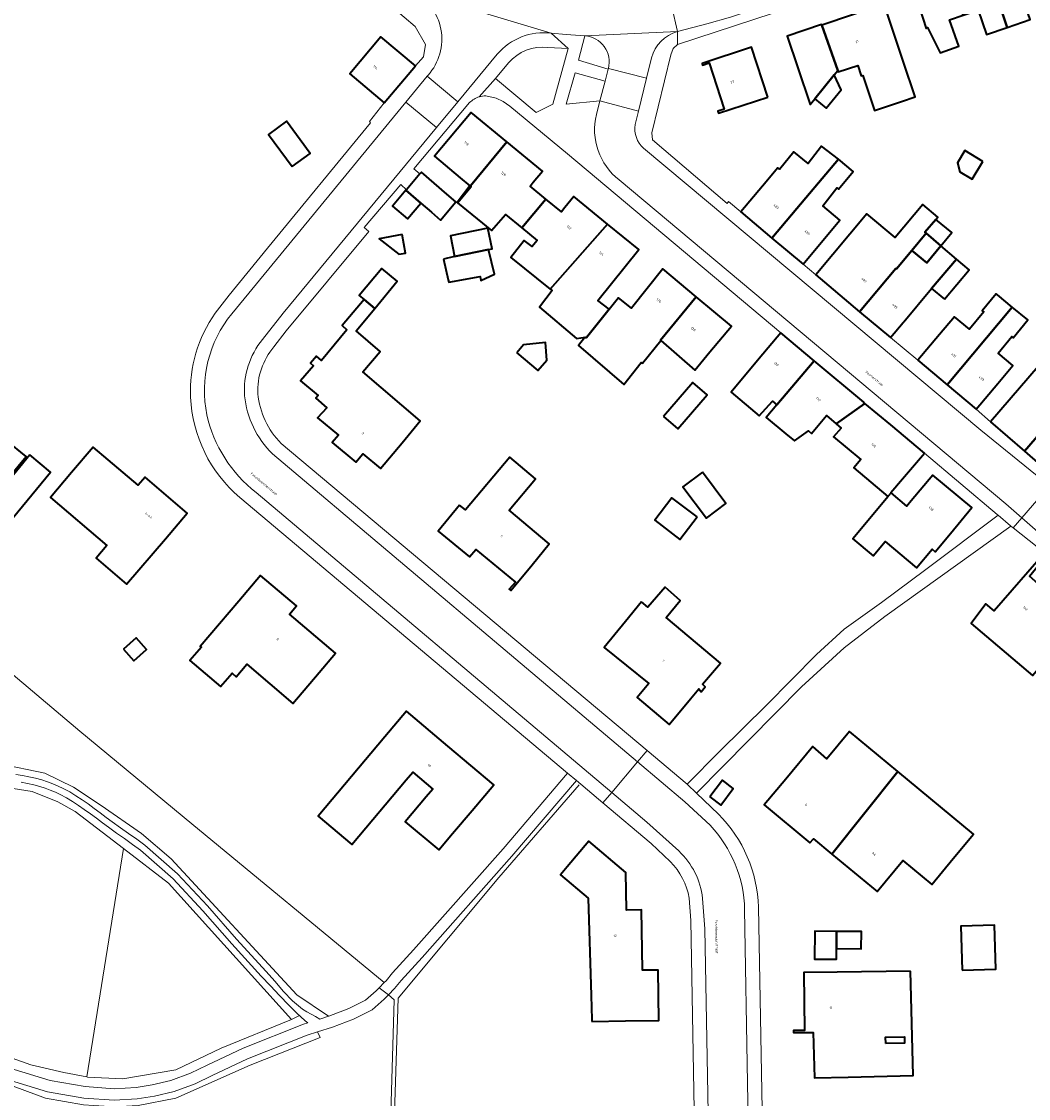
# Model space of a CAD drawing. Header units: metres. Extents: x 197700 to 204338, y 317132 to 325229.
# Tile 572 of 656: x 202624 to 202774, y 318045 to 318205. Entities that reach past the tile are written whole.
import ezdxf
from ezdxf.enums import TextEntityAlignment as Align

# ---------------------------------------------------------------- set-up
doc = ezdxf.new("R2010")
doc.units = ezdxf.units.M
for name, color, linetype, lineweight in [('B-WE-GR-BEPLANTING_CULTUUR_BODEMBEDEKKER-GV', 90, 'Continuous', 18), ('B-WE-GR-BOS_LOOF-GV', 40, 'Continuous', 13), ('B-WE-IE-TERREINAFSCHEIDING_KUNSTMATIG_HEKWERK-G', 20, 'IE-TERREINAFSCHEIDING-KUNSTMATIG', 18), ('B-WE-OG-BEBOUWING-GV', 7, 'Continuous', 35), ('B-WE-OG-BEBOUWING-T18', 10, 'Continuous', 18), ('B-WE-OG-TERREIN_CULTUURSCHEIDING-GV', 7, 'Continuous', 18), ('B-WE-OG-TERREIN_ERF-GV', 7, 'Continuous', 18), ('B-WE-OG-TOPOGRAFIE-T18', 10, 'Continuous', 18), ('B-WE-VH-ONVERHARD-GV', 252, 'Continuous', 18), ('B-WE-VH-VERHARDING_ASFALT-GV', 252, 'Continuous', 18), ('B-WE-VH-VERHARDING_BETONSTRAATSTEEN-GV', 252, 'Continuous', 18), ('B-WE-VH-VERHARDING_GESLOTEN-GV', 252, 'Continuous', 18), ('B-WE-VH-VERHARDING_OPEN-GV', 252, 'Continuous', 18), ('B-WE-VH-VERHARDING_TEGEL-GV', 252, 'Continuous', 18)]:
    doc.layers.add(name, color=color, linetype=linetype, lineweight=lineweight)
doc.styles.add('NLCS-ISO-M200-T18', font='NLCS-ISO.ttf', dxfattribs={"height": 0.36})
doc.linetypes.add('IE-TERREINAFSCHEIDING-KUNSTMATIG', pattern='A,4,[82,NLCS.SHX,S=0.75,R=90,X=0,Y=0],4,-2', length=10)

msp = doc.modelspace()

# ---------------------------------------------------------------- linework, layer by layer
at = {"layer": 'B-WE-GR-BEPLANTING_CULTUUR_BODEMBEDEKKER-GV'}
for points in [[(202708.4, 318203.132), (202707.438, 318199.482), (202711.87, 318198.17), (202711.899, 318198.282)], [(202697.014, 318199.101), (202695.061, 318196.757), (202701.129, 318191.685), (202703.606, 318192.938), (202705.916, 318201.227)], [(202705.916, 318201.227), (202702.857, 318201.412)]]:
    msp.add_lwpolyline(points, dxfattribs=at)
for points in [[(202711.899, 318198.282, 0.462335), (202708.4, 318203.132)], [(202702.857, 318201.412, 0.246978), (202697.014, 318199.101)]]:
    msp.add_lwpolyline(points, format="xyb", dxfattribs=at)
msp.add_lwpolyline([(202711.398, 318196.36), (202706.927, 318197.605), (202705.622, 318192.921), (202710.64, 318193.455)], close=True, dxfattribs=at)
at = {"layer": 'B-WE-GR-BOS_LOOF-GV'}
for points in [[(202677.757, 318061.219), (202678.492, 318061.99), (202649.802, 318085.668), (202633.108, 318099.459), (202609.676, 318119.232)], [(202621.136, 318094.607), (202627.919, 318093.202), (202632.17, 318091.139), (202636.304, 318088.369), (202642.311, 318084.194), (202646.748, 318080.42), (202665.463, 318060.188), (202670.198, 318056.967), (202670.229, 318056.977), (202673.201, 318058.127), (202675.722, 318059.359), (202677.305, 318060.745), (202677.757, 318061.219)], [(202678.722, 318017.146), (202679.979, 318059.415), (202679.109, 318060.145), (202678.496, 318059.502), (202676.683, 318057.914), (202673.89, 318056.55), (202670.796, 318055.352), (202668.563, 318054.657), (202668.942, 318053.801), (202658.501, 318049.692), (202647.417, 318044.759), (202641.809, 318043.688)], [(202633.663, 318043.791), (202628.012, 318044.762), (202600.633, 318054.925)]]:
    msp.add_lwpolyline(points, dxfattribs=at)
at = {"layer": 'B-WE-IE-TERREINAFSCHEIDING_KUNSTMATIG_HEKWERK-G'}
for points in [[(202549.734, 318153.924), (202578.426, 318145.745), (202590.02, 318136.451), (202609.676, 318119.232), (202633.108, 318099.459), (202649.802, 318085.668), (202678.492, 318061.99)], [(202679.257, 318017.067), (202679.724, 318033.171), (202680.553, 318059.653), (202695.59, 318077.683), (202707.516, 318091.474)], [(202639.628, 318081.982), (202634.175, 318047.934)]]:
    msp.add_lwpolyline(points, dxfattribs=at)
at = {"layer": 'B-WE-OG-BEBOUWING-GV'}
for points in [[(202771.303, 318204.372), (202774.725, 318205.549), (202773.486, 318209.153), (202775.482, 318209.839), (202774.172, 318213.773), (202772.592, 318218.517), (202767.187, 318216.716)], [(202771.303, 318204.372), (202767.187, 318216.716), (202761.887, 318214.95), (202764.695, 318206.342), (202764.76, 318206.206), (202766.999, 318206.976), (202768.255, 318203.324)], [(202756.3, 318213.089), (202757.881, 318208.345), (202758.184, 318207.436), (202759.248, 318204.244), (202759.466, 318204.377), (202761.092, 318201.104), (202761.336, 318200.613), (202764.103, 318201.565), (202762.745, 318205.513), (202764.76, 318206.206), (202764.695, 318206.342), (202761.887, 318214.95)], [(202743.698, 318204.704), (202746.085, 318197.945), (202746.157, 318197.742), (202749.046, 318198.705), (202749.567, 318197.142), (202749.79, 318197.216), (202751.525, 318192.012), (202755.577, 318193.363), (202757.631, 318194.048), (202755.894, 318199.186), (202755.845, 318199.331), (202754.571, 318203.1), (202753.62, 318205.914), (202752.97, 318207.837)], [(202740.13, 318198.353), (202741.949, 318192.888), (202742.642, 318193.735), (202745.561, 318197.305), (202746.085, 318197.945), (202743.698, 318204.704), (202743.651, 318204.795), (202738.551, 318203.097)], [(202683.134, 318198.657), (202677.993, 318202.972), (202673.368, 318197.48), (202678.493, 318193.164)], [(202735.64, 318193.994), (202733.216, 318201.415), (202725.85, 318199.019), (202725.917, 318198.763), (202726.906, 318199.086), (202729.162, 318192.176), (202728.202, 318191.878), (202728.298, 318191.618)], [(202742.642, 318193.735), (202744.344, 318192.343), (202746.573, 318195.069), (202745.561, 318197.305)], [(202664.782, 318183.628), (202667.476, 318185.61), (202663.947, 318190.408), (202661.253, 318188.426)], [(202689.811, 318181.972), (202691.257, 318180.757), (202689.371, 318178.277), (202689.419, 318178.238), (202691.433, 318180.69), (202691.356, 318180.754), (202696.774, 318187.317), (202691.456, 318191.7), (202685.983, 318185.189)], [(202698.979, 318174.527), (202702.572, 318178.804), (202700.215, 318180.722), (202700.697, 318181.307), (202702.06, 318182.961), (202696.774, 318187.317), (202691.356, 318180.754), (202691.433, 318180.69), (202689.419, 318178.238), (202694.464, 318174.127), (202696.56, 318176.517)], [(202737.409, 318183.226), (202737.159, 318183.438), (202734.863, 318180.709), (202731.64, 318176.879), (202736.267, 318172.986), (202741.312, 318178.983), (202746.161, 318184.745), (202743.663, 318186.678), (202741.67, 318184.103), (202739.508, 318185.84)], [(202767.69, 318184.403), (202765.006, 318186.026), (202763.913, 318184.217), (202764.251, 318182.844), (202766.08, 318181.739)], [(202736.267, 318172.986), (202740.894, 318169.093), (202744.113, 318172.919), (202746.392, 318175.628), (202743.838, 318177.793), (202745.93, 318180.476), (202746.164, 318180.294), (202748.363, 318182.888), (202746.165, 318184.75), (202746.161, 318184.745), (202741.312, 318178.983)], [(202685.517, 318176.85), (202686.894, 318175.667), (202689.157, 318178.386), (202687.827, 318179.539), (202684.034, 318182.797), (202683.819, 318182.546), (202681.787, 318180.181), (202681.724, 318180.107), (202683.944, 318178.201)], [(202683.944, 318178.201), (202681.724, 318180.107), (202679.726, 318177.76), (202681.953, 318175.863)], [(202702.572, 318178.804), (202698.979, 318174.527), (202701.27, 318172.642), (202700.535, 318171.712), (202699.346, 318172.638), (202697.346, 318170.093), (202703.204, 318165.387), (202711.781, 318175.049), (202706.732, 318179.158), (202705.402, 318177.523), (202704.901, 318176.908)], [(202744.726, 318165.861), (202749.338, 318162), (202754.752, 318168.466), (202754.812, 318168.416), (202757.097, 318171.144), (202759.235, 318173.698), (202759.067, 318173.841), (202760.7, 318175.763), (202761, 318176.116), (202758.735, 318177.997), (202754.65, 318173.077), (202750.391, 318176.606), (202742.81, 318167.477)], [(202694.03, 318171.275), (202694.58, 318171.371), (202693.947, 318174.443), (202688.368, 318173.32), (202688.959, 318170.243)], [(202711.993, 318162.358), (202710.342, 318163.676), (202716.409, 318171.282), (202711.781, 318175.049), (202703.204, 318165.387), (202703.504, 318165.146), (202701.621, 318162.699), (202707.13, 318158.008), (202708.413, 318158.214), (202708.344, 318158.128), (202708.653, 318158.171)], [(202761.442, 318171.823), (202763.075, 318173.791), (202760.7, 318175.763), (202759.067, 318173.841), (202759.235, 318173.698)], [(202681.18, 318173.5), (202677.729, 318172.891), (202680.642, 318170.559), (202681.667, 318170.74)], [(202761.442, 318171.823), (202759.235, 318173.698), (202757.097, 318171.144), (202759.336, 318169.286)], [(202687.302, 318169.836), (202688.039, 318166.772), (202688.125, 318166.412), (202692.77, 318167.273), (202692.904, 318166.669), (202694.936, 318167.598), (202694.03, 318171.275), (202688.959, 318170.243)], [(202763.752, 318169.86), (202761.442, 318171.823), (202759.336, 318169.286), (202757.097, 318171.144), (202754.812, 318168.416), (202754.752, 318168.466), (202749.338, 318162), (202753.947, 318158.142), (202755.843, 318160.408), (202755.905, 318160.482), (202760.065, 318165.453)], [(202761.964, 318163.861), (202765.674, 318168.226), (202763.752, 318169.86), (202760.065, 318165.453)], [(202677.074, 318162.5), (202680.434, 318166.548), (202678.138, 318168.463), (202674.767, 318164.422), (202675.474, 318163.833)], [(202719.708, 318157.723), (202719.668, 318157.758), (202724.998, 318164.229), (202720.003, 318168.39), (202715.34, 318162.545), (202713.402, 318164.091), (202712.01, 318162.345), (202711.993, 318162.358), (202708.653, 318158.171), (202708.344, 318158.128), (202707.423, 318156.979), (202714.211, 318151.159), (202716.792, 318154.455), (202716.971, 318154.339)], [(202758.019, 318154.763), (202762.365, 318151.115), (202772.074, 318162.68), (202769.891, 318164.501), (202769.682, 318164.673), (202767.608, 318162.155), (202767.822, 318161.979), (202765.687, 318159.387), (202763.449, 318161.23), (202761.234, 318158.592)], [(202681.138, 318142.469), (202683.857, 318145.738), (202675.306, 318153.062), (202677.879, 318156.089), (202674.295, 318159.151), (202677.074, 318162.5), (202675.474, 318163.833), (202672.204, 318159.928), (202672.94, 318159.304), (202669.133, 318154.749), (202668.386, 318155.385), (202667.488, 318154.329), (202667.938, 318153.958), (202666.016, 318151.705), (202668.632, 318149.524), (202668.287, 318149.09), (202669.914, 318147.657), (202668.566, 318146.165), (202671.66, 318143.577), (202670.724, 318142.509), (202674.237, 318139.586), (202675.28, 318140.838), (202677.94, 318138.625)], [(202727.03, 318156.014), (202730.238, 318159.864), (202724.998, 318164.229), (202719.668, 318157.758), (202719.708, 318157.723), (202724.77, 318153.301)], [(202762.365, 318151.115), (202766.712, 318147.466), (202769.926, 318151.296), (202772.186, 318153.989), (202769.963, 318155.82), (202772.003, 318158.296), (202772.21, 318158.126), (202774.39, 318160.772), (202772.074, 318162.68)], [(202768.848, 318145.59), (202773.894, 318141.205), (202779.295, 318147.494), (202781.377, 318150.059), (202780.696, 318150.722), (202788.501, 318154.414), (202783.351, 318162.439)], [(202737.582, 318158.855), (202734.375, 318155.019), (202730.192, 318150.016), (202734.386, 318146.505), (202736.346, 318148.68), (202737.017, 318148.121), (202742.58, 318154.677)], [(202698.239, 318155.859), (202701.396, 318153.219), (202702.721, 318154.803), (202702.523, 318157.404), (202699.24, 318157.056)], [(202745.843, 318145.296), (202750.123, 318148.307), (202749.915, 318148.476), (202749.94, 318148.524), (202742.58, 318154.677), (202737.017, 318148.121), (202735.404, 318146.22), (202738.34, 318143.791), (202739.61, 318142.74), (202741.691, 318144.231), (202742.141, 318143.856), (202744.375, 318146.525)], [(202720.097, 318146.383), (202722.247, 318144.536), (202726.607, 318149.607), (202724.457, 318151.455)], [(202778.582, 318137.13), (202784.812, 318142.79), (202783.841, 318143.612), (202785.749, 318145.805), (202781.377, 318150.059), (202779.295, 318147.494), (202773.894, 318141.205)], [(202750.123, 318148.307), (202745.843, 318145.296), (202746.599, 318144.663), (202745.434, 318143.37), (202749.491, 318139.974), (202748.46, 318138.742), (202753.559, 318134.474), (202754.022, 318135.024), (202753.987, 318135.054), (202755.737, 318137.11), (202758.979, 318140.917), (202754, 318145.156)], [(202622.511, 318137.248), (202625.12, 318140.42), (202622.204, 318142.819), (202619.596, 318139.647)], [(202625.691, 318140.655), (202620.137, 318133.903), (202623.197, 318131.33), (202628.752, 318138.082)], [(202645.89, 318128.168), (202649.141, 318131.967), (202642.843, 318137.356), (202641.832, 318136.136), (202635.132, 318141.832), (202631.893, 318138.022), (202628.75, 318134.325), (202637.16, 318127.175), (202635.543, 318125.282), (202640.093, 318121.394)], [(202689.703, 318133.171), (202686.524, 318129.311), (202691.173, 318125.482), (202692.122, 318126.564), (202698.055, 318121.703), (202697.105, 318120.623), (202697.36, 318120.421), (202700.531, 318124.287), (202703.064, 318127.375), (202697.098, 318132.428), (202701.039, 318137.082), (202697.225, 318140.312), (202690.581, 318132.482)], [(202725.899, 318138.071), (202723.008, 318135.894), (202726.524, 318131.225), (202729.415, 318133.401)], [(202757.031, 318133.797), (202756.382, 318133.015), (202754.022, 318135.024), (202753.559, 318134.474), (202753.597, 318134.442), (202748.329, 318128.148), (202751.354, 318125.616), (202753.139, 318127.749), (202757.803, 318123.845), (202760.125, 318126.619), (202760.595, 318126.196), (202762.875, 318128.945), (202766.068, 318132.794), (202760.223, 318137.644)], [(202725.112, 318131.411), (202721.354, 318134.272), (202718.801, 318130.918), (202722.559, 318128.057)], [(202772.046, 318120.474), (202769.386, 318117.425), (202768.131, 318118.479), (202765.938, 318115.504), (202775.109, 318107.792), (202779.943, 318113.475), (202783.182, 318117.283), (202779.964, 318120.019), (202777.75, 318119.861), (202774.638, 318122.573), (202777.073, 318125.542), (202776.729, 318125.842)], [(202656.828, 318118.877), (202651.083, 318112.117), (202651.238, 318111.984), (202649.542, 318109.998), (202654.091, 318106.113), (202655.804, 318108.118), (202656.42, 318107.592), (202658.025, 318109.471), (202664.876, 318103.619), (202668.79, 318108.236), (202671.228, 318111.112), (202664.366, 318116.926), (202665.395, 318118.16), (202660.066, 318122.687)], [(202716.816, 318118.751), (202714.437, 318115.833), (202711.277, 318111.958), (202717.902, 318106.557), (202716.157, 318104.468), (202720.931, 318100.478), (202724.138, 318104.314), (202725.347, 318105.76), (202725.728, 318105.36), (202726.296, 318106.092), (202725.904, 318106.484), (202728.604, 318109.596), (202720.511, 318116.429), (202722.587, 318118.949), (202720.362, 318120.933), (202717.766, 318117.944)], [(202639.643, 318111.694), (202641.171, 318109.967), (202643.064, 318111.641), (202641.536, 318113.368)], [(202678.6, 318098.618), (202668.621, 318086.805), (202673.654, 318082.566), (202681.765, 318092.197), (202682.732, 318093.344), (202685.712, 318090.833), (202684.746, 318089.686), (202681.613, 318085.966), (202686.606, 318081.761), (202688.663, 318084.196), (202691.593, 318087.665), (202694.808, 318091.471), (202687.989, 318097.232), (202681.827, 318102.438)], [(202738.322, 318092.32), (202735.124, 318088.476), (202741.927, 318082.816), (202742.443, 318083.433), (202745.213, 318081.141), (202755.011, 318093.456), (202747.817, 318099.427), (202744.45, 318095.37), (202742.359, 318097.173)], [(202763.294, 318080.483), (202766.286, 318084.098), (202755.011, 318093.456), (202745.213, 318081.141), (202751.954, 318075.563), (202755.792, 318080.201), (202760.106, 318076.631)], [(202727.013, 318089.698), (202728.644, 318088.456), (202730.508, 318090.906), (202728.878, 318092.147)], [(202709.43, 318056.199), (202714.426, 318056.278), (202719.421, 318056.357), (202719.303, 318063.849), (202716.964, 318063.837), (202716.824, 318072.822), (202714.616, 318072.779), (202714.489, 318078.408), (202708.99, 318083.054), (202705.763, 318079.234), (202704.749, 318078.034), (202708.903, 318074.586), (202709.319, 318060.068), (202709.422, 318056.496)], [(202764.589, 318063.84), (202769.628, 318063.985), (202769.438, 318070.571), (202764.399, 318070.426)], [(202745.896, 318069.623), (202742.653, 318069.644), (202742.626, 318065.503), (202745.869, 318065.481), (202745.879, 318067.052)], [(202745.879, 318067.052), (202749.58, 318067.028), (202749.598, 318069.598), (202745.896, 318069.623)], [(202756.923, 318063.706), (202745.997, 318063.562), (202741.006, 318063.496), (202741.121, 318054.857), (202739.481, 318054.835), (202739.496, 318054.537), (202742.424, 318054.571), (202742.606, 318047.776), (202747.604, 318047.909), (202757.309, 318048.167)], [(202753.233, 318052.911), (202753.211, 318053.854), (202756.002, 318053.918), (202756.024, 318052.974)]]:
    msp.add_lwpolyline(points, close=True, dxfattribs=at)
at = {"layer": 'B-WE-OG-TERREIN_CULTUURSCHEIDING-GV'}
for points in [[(202623.586, 318093.025), (202624.568, 318092.85), (202625.549, 318092.669), (202626.523, 318092.459), (202627.482, 318092.198), (202628.295, 318091.93), (202629.099, 318091.629), (202629.891, 318091.297), (202630.666, 318090.934), (202631.621, 318090.417), (202632.548, 318089.842), (202633.456, 318089.233), (202634.356, 318088.616), (202635.27, 318087.969), (202636.169, 318087.298), (202637.063, 318086.62), (202637.963, 318085.951), (202639.177, 318085.086), (202640.401, 318084.234), (202641.618, 318083.374), (202642.813, 318082.489), (202647.694, 318078.195), (202652.168, 318073.431), (202656.485, 318068.485), (202660.892, 318063.641), (202662.201, 318062.183), (202663.481, 318060.688), (202664.821, 318059.27), (202666.311, 318058.044), (202666.934, 318057.647), (202667.579, 318057.278), (202668.232, 318056.921), (202668.881, 318056.558), (202670.198, 318056.967), (202665.463, 318060.188), (202646.748, 318080.42), (202642.311, 318084.194), (202636.304, 318088.369), (202632.17, 318091.139), (202627.919, 318093.202), (202621.136, 318094.607)], [(202610.25, 318055.285), (202625.801, 318049.755), (202630.757, 318048.6), (202634.175, 318047.934), (202634.28, 318047.914), (202639.518, 318047.643), (202647.414, 318048.975), (202654.19, 318052.213), (202664.663, 318056.497), (202646.35, 318076.809), (202639.628, 318081.982), (202632.443, 318087.51), (202629.83, 318088.954), (202626.007, 318090.476), (202615.905, 318092.075)], [(202615.905, 318092.075), (202626.007, 318090.476), (202629.83, 318088.954), (202632.443, 318087.51), (202639.628, 318081.982), (202646.35, 318076.809), (202664.663, 318056.497), (202665.858, 318057.094), (202665.685, 318057.252), (202664.263, 318058.631), (202662.889, 318060.059), (202661.535, 318061.508), (202660.172, 318062.948), (202655.78, 318067.774), (202651.479, 318072.704), (202647.021, 318077.451), (202642.156, 318081.729), (202640.978, 318082.602), (202639.778, 318083.449), (202638.572, 318084.29), (202637.375, 318085.142), (202636.481, 318085.807), (202635.593, 318086.48), (202634.7, 318087.147), (202633.792, 318087.79), (202632.918, 318088.388), (202632.038, 318088.979), (202631.139, 318089.537), (202630.212, 318090.039), (202629.477, 318090.382), (202628.725, 318090.697), (202627.962, 318090.982), (202627.191, 318091.238), (202626.261, 318091.491), (202625.316, 318091.695), (202624.362, 318091.871)], [(202622.712, 318049.23), (202628.704, 318047.395), (202633.945, 318046.497), (202638.265, 318046.179), (202641.503, 318046.353), (202643.904, 318046.759), (202646.705, 318047.388), (202649.639, 318048.487), (202652.111, 318049.693), (202657.445, 318052.198), (202666.454, 318055.802), (202667.081, 318055.998), (202666.731, 318056.31), (202666.032, 318056.936), (202665.858, 318057.094), (202664.663, 318056.497), (202654.19, 318052.213), (202647.414, 318048.975), (202639.518, 318047.643), (202634.28, 318047.914), (202634.175, 318047.934), (202630.757, 318048.6), (202625.801, 318049.755), (202610.25, 318055.285)], [(202600.633, 318054.925), (202628.012, 318044.762), (202633.663, 318043.791), (202638.302, 318043.457), (202641.809, 318043.688), (202647.417, 318044.759), (202658.501, 318049.692), (202668.942, 318053.801), (202668.563, 318054.657), (202667.029, 318054.18), (202658.13, 318050.62), (202652.854, 318048.142), (202650.32, 318046.905), (202647.198, 318045.735), (202644.236, 318045.071), (202641.693, 318044.641), (202638.248, 318044.456), (202633.736, 318044.788), (202628.305, 318045.718), (202622.15, 318047.604)]]:
    msp.add_lwpolyline(points, dxfattribs=at)
at = {"layer": 'B-WE-OG-TERREIN_ERF-GV'}
for points in [[(202653.311, 318161.779), (202655.36, 318164.48), (202661.081, 318171.463), (202676.467, 318190.171), (202676.289, 318190.355), (202678.493, 318193.164), (202673.368, 318197.48), (202677.993, 318202.972), (202683.134, 318198.657), (202684.338, 318200.01), (202684.636, 318201.851), (202683.092, 318204.527), (202679.822, 318207.316), (202673.407, 318212.566), (202668.178, 318216.986), (202661.172, 318224.065)], [(202756.3, 318213.089), (202722.206, 318201.818), (202721.567, 318201.215), (202721.211, 318200.301), (202718.385, 318188.664), (202718.485, 318187.621), (202729.617, 318178.134), (202729.796, 318178.425), (202731.64, 318176.879), (202734.863, 318180.709), (202737.159, 318183.438), (202737.409, 318183.226), (202739.508, 318185.84), (202741.67, 318184.103), (202743.663, 318186.678), (202746.161, 318184.745), (202746.165, 318184.75), (202748.363, 318182.888), (202746.164, 318180.294), (202745.93, 318180.476), (202743.838, 318177.793), (202746.392, 318175.628), (202744.113, 318172.919), (202740.894, 318169.093), (202742.81, 318167.477), (202750.391, 318176.606), (202754.65, 318173.077), (202758.735, 318177.997), (202761, 318176.116), (202760.7, 318175.763), (202763.075, 318173.791), (202761.442, 318171.823), (202763.752, 318169.86), (202765.674, 318168.226), (202761.964, 318163.861), (202760.065, 318165.453), (202755.905, 318160.482), (202755.843, 318160.408), (202753.947, 318158.142), (202758.019, 318154.763), (202761.234, 318158.592), (202763.449, 318161.23), (202765.687, 318159.387), (202767.822, 318161.979), (202767.608, 318162.155), (202769.682, 318164.673), (202769.891, 318164.501), (202772.074, 318162.68), (202774.39, 318160.772), (202772.21, 318158.126), (202772.003, 318158.296), (202769.963, 318155.82), (202772.186, 318153.989), (202769.926, 318151.296), (202766.712, 318147.466), (202768.848, 318145.59), (202783.351, 318162.439)], [(202762.745, 318205.513), (202764.103, 318201.565), (202761.336, 318200.613), (202761.092, 318201.104), (202759.466, 318204.377), (202759.248, 318204.244), (202758.184, 318207.436)], [(202774.725, 318205.549), (202771.303, 318204.372), (202768.255, 318203.324), (202766.999, 318206.976)], [(202663.129, 318142.352), (202717.651, 318096.58), (202723.628, 318091.562), (202728.441, 318096.426), (202735.467, 318103.368), (202742.882, 318110.922), (202747.028, 318114.684), (202752.616, 318118.677), (202759.202, 318123.584), (202769.961, 318131.685), (202769.839, 318131.79), (202758.979, 318140.917), (202755.737, 318137.11), (202753.987, 318135.054), (202754.022, 318135.024), (202756.382, 318133.015), (202757.031, 318133.797), (202760.223, 318137.644), (202766.068, 318132.794), (202762.875, 318128.945), (202760.595, 318126.196), (202760.125, 318126.619), (202757.803, 318123.845), (202753.139, 318127.749), (202751.354, 318125.616), (202748.329, 318128.148), (202753.597, 318134.442), (202753.559, 318134.474), (202748.46, 318138.742), (202749.491, 318139.974), (202745.434, 318143.37), (202746.599, 318144.663), (202745.843, 318145.296), (202744.375, 318146.525), (202742.141, 318143.856), (202741.691, 318144.231), (202739.61, 318142.74), (202738.34, 318143.791), (202735.404, 318146.22), (202737.017, 318148.121), (202736.346, 318148.68), (202734.386, 318146.505), (202730.192, 318150.016), (202734.375, 318155.019), (202737.582, 318158.855), (202705.782, 318185.517), (202697.197, 318192.646), (202696.225, 318193.324), (202695.147, 318193.818), (202693.629, 318194.197)], [(202691.22, 318193.177), (202682.924, 318183.289), (202683.819, 318182.546), (202684.034, 318182.797), (202687.827, 318179.539), (202689.157, 318178.386), (202686.894, 318175.667), (202685.517, 318176.85), (202683.944, 318178.201), (202681.953, 318175.863), (202679.726, 318177.76), (202681.724, 318180.107), (202681.787, 318180.181), (202680.947, 318180.976), (202675.481, 318174.555), (202676.17, 318173.941), (202663.867, 318159.139), (202662.028, 318156.749)], [(202609.676, 318119.232), (202633.108, 318099.459), (202649.802, 318085.668), (202678.492, 318061.99), (202678.757, 318062.267), (202679.734, 318063.448), (202682.869, 318066.894), (202696.198, 318081.951), (202705.823, 318093.207), (202656.958, 318134.326)], [(202792.892, 318112.714), (202784.854, 318119.224), (202777.004, 318126.002), (202772.221, 318129.765), (202771.886, 318130.029), (202753.075, 318116.548), (202747.007, 318111.898), (202740.695, 318106.064), (202725.035, 318090.229), (202728.298, 318087.124)], [(202721.121, 318080.033), (202718.26, 318082.741), (202711.086, 318088.778), (202707.139, 318092.099), (202697.496, 318080.822), (202684.149, 318065.745), (202681.033, 318062.32), (202680.043, 318061.124), (202679.109, 318060.145), (202679.979, 318059.415), (202678.722, 318017.146), (202666.624, 318017.341), (202660.025, 318008.793)], [(202725.082, 318020.48), (202724.2, 318071.242), (202723.926, 318074.599)], [(202734.253, 318073.238), (202735.186, 318021.12)]]:
    msp.add_lwpolyline(points, dxfattribs=at)
for points in [[(202741.949, 318192.888), (202740.13, 318198.353), (202738.551, 318203.097), (202743.651, 318204.795), (202743.698, 318204.704), (202752.97, 318207.837), (202753.62, 318205.914), (202754.571, 318203.1), (202755.845, 318199.331), (202755.894, 318199.186), (202757.631, 318194.048), (202755.577, 318193.363), (202751.525, 318192.012), (202749.79, 318197.216), (202749.567, 318197.142), (202749.046, 318198.705), (202746.157, 318197.742), (202746.085, 318197.945), (202745.561, 318197.305), (202746.573, 318195.069), (202744.344, 318192.343), (202742.642, 318193.735)], [(202725.917, 318198.763), (202725.85, 318199.019), (202733.216, 318201.415), (202735.64, 318193.994), (202728.298, 318191.618), (202728.202, 318191.878), (202729.162, 318192.176), (202726.906, 318199.086)], [(202664.782, 318183.628), (202661.253, 318188.426), (202663.947, 318190.408), (202667.476, 318185.61)], [(202724.998, 318164.229), (202730.238, 318159.864), (202727.03, 318156.014), (202724.77, 318153.301), (202719.708, 318157.723), (202716.971, 318154.339), (202716.792, 318154.455), (202714.211, 318151.159), (202707.423, 318156.979), (202708.344, 318158.128), (202708.413, 318158.214), (202707.13, 318158.008), (202701.621, 318162.699), (202703.504, 318165.146), (202703.204, 318165.387), (202697.346, 318170.093), (202699.346, 318172.638), (202700.535, 318171.712), (202701.27, 318172.642), (202698.979, 318174.527), (202696.56, 318176.517), (202694.464, 318174.127), (202689.419, 318178.238), (202689.371, 318178.277), (202691.257, 318180.757), (202689.811, 318181.972), (202685.983, 318185.189), (202691.456, 318191.7), (202696.774, 318187.317), (202702.06, 318182.961), (202700.697, 318181.307), (202700.215, 318180.722), (202702.572, 318178.804), (202704.901, 318176.908), (202705.402, 318177.523), (202706.732, 318179.158), (202711.781, 318175.049), (202716.409, 318171.282), (202710.342, 318163.676), (202711.993, 318162.358), (202712.01, 318162.345), (202713.402, 318164.091), (202715.34, 318162.545), (202720.003, 318168.39)], [(202767.69, 318184.403), (202766.08, 318181.739), (202764.251, 318182.844), (202763.913, 318184.217), (202765.006, 318186.026)], [(202688.039, 318166.772), (202687.302, 318169.836), (202688.959, 318170.243), (202688.368, 318173.32), (202693.947, 318174.443), (202694.58, 318171.371), (202694.03, 318171.275), (202694.936, 318167.598), (202692.904, 318166.669), (202692.77, 318167.273), (202688.125, 318166.412)], [(202681.18, 318173.5), (202681.667, 318170.74), (202680.642, 318170.559), (202677.729, 318172.891)], [(202683.857, 318145.738), (202681.138, 318142.469), (202677.94, 318138.625), (202675.28, 318140.838), (202674.237, 318139.586), (202670.724, 318142.509), (202671.66, 318143.577), (202668.566, 318146.165), (202669.914, 318147.657), (202668.287, 318149.09), (202668.632, 318149.524), (202666.016, 318151.705), (202667.938, 318153.958), (202667.488, 318154.329), (202668.386, 318155.385), (202669.133, 318154.749), (202672.94, 318159.304), (202672.204, 318159.928), (202675.474, 318163.833), (202674.767, 318164.422), (202678.138, 318168.463), (202680.434, 318166.548), (202677.074, 318162.5), (202674.295, 318159.151), (202677.879, 318156.089), (202675.306, 318153.062)], [(202698.239, 318155.859), (202699.24, 318157.056), (202702.523, 318157.404), (202702.721, 318154.803), (202701.396, 318153.219)], [(202720.097, 318146.383), (202724.457, 318151.455), (202726.607, 318149.607), (202722.247, 318144.536)], [(202622.511, 318137.248), (202619.596, 318139.647), (202622.204, 318142.819), (202625.12, 318140.42)], [(202620.137, 318133.903), (202625.691, 318140.655), (202628.752, 318138.082), (202623.197, 318131.33)], [(202645.89, 318128.168), (202640.093, 318121.394), (202635.543, 318125.282), (202637.16, 318127.175), (202628.75, 318134.325), (202631.893, 318138.022), (202635.132, 318141.832), (202641.832, 318136.136), (202642.843, 318137.356), (202649.141, 318131.967)], [(202700.531, 318124.287), (202697.36, 318120.421), (202697.105, 318120.623), (202698.055, 318121.703), (202692.122, 318126.564), (202691.173, 318125.482), (202686.524, 318129.311), (202689.703, 318133.171), (202690.581, 318132.482), (202697.225, 318140.312), (202701.039, 318137.082), (202697.098, 318132.428), (202703.064, 318127.375)], [(202725.899, 318138.071), (202729.415, 318133.401), (202726.524, 318131.225), (202723.008, 318135.894)], [(202725.112, 318131.411), (202722.559, 318128.057), (202718.801, 318130.918), (202721.354, 318134.272)], [(202769.386, 318117.425), (202772.046, 318120.474), (202776.729, 318125.842), (202777.073, 318125.542), (202774.638, 318122.573), (202777.75, 318119.861), (202779.964, 318120.019), (202783.182, 318117.283), (202779.943, 318113.475), (202775.109, 318107.792), (202765.938, 318115.504), (202768.131, 318118.479)], [(202651.083, 318112.117), (202656.828, 318118.877), (202660.066, 318122.687), (202665.395, 318118.16), (202664.366, 318116.926), (202671.228, 318111.112), (202668.79, 318108.236), (202664.876, 318103.619), (202658.025, 318109.471), (202656.42, 318107.592), (202655.804, 318108.118), (202654.091, 318106.113), (202649.542, 318109.998), (202651.238, 318111.984)], [(202714.437, 318115.833), (202716.816, 318118.751), (202717.766, 318117.944), (202720.362, 318120.933), (202722.587, 318118.949), (202720.511, 318116.429), (202728.604, 318109.596), (202725.904, 318106.484), (202726.296, 318106.092), (202725.728, 318105.36), (202725.347, 318105.76), (202724.138, 318104.314), (202720.931, 318100.478), (202716.157, 318104.468), (202717.902, 318106.557), (202711.277, 318111.958)], [(202639.643, 318111.694), (202641.536, 318113.368), (202643.064, 318111.641), (202641.171, 318109.967)], [(202668.621, 318086.805), (202678.6, 318098.618), (202681.827, 318102.438), (202687.989, 318097.232), (202694.808, 318091.471), (202691.593, 318087.665), (202688.663, 318084.196), (202686.606, 318081.761), (202681.613, 318085.966), (202684.746, 318089.686), (202685.712, 318090.833), (202682.732, 318093.344), (202681.765, 318092.197), (202673.654, 318082.566)], [(202745.213, 318081.141), (202742.443, 318083.433), (202741.927, 318082.816), (202735.124, 318088.476), (202738.322, 318092.32), (202742.359, 318097.173), (202744.45, 318095.37), (202747.817, 318099.427), (202755.011, 318093.456), (202766.286, 318084.098), (202763.294, 318080.483), (202760.106, 318076.631), (202755.792, 318080.201), (202751.954, 318075.563)], [(202727.013, 318089.698), (202728.878, 318092.147), (202730.508, 318090.906), (202728.644, 318088.456)], [(202714.426, 318056.278), (202709.43, 318056.199), (202709.422, 318056.496), (202709.319, 318060.068), (202708.903, 318074.586), (202704.749, 318078.034), (202705.763, 318079.234), (202708.99, 318083.054), (202714.489, 318078.408), (202714.616, 318072.779), (202716.824, 318072.822), (202716.964, 318063.837), (202719.303, 318063.849), (202719.421, 318056.357)], [(202764.589, 318063.84), (202764.399, 318070.426), (202769.438, 318070.571), (202769.628, 318063.985)], [(202745.879, 318067.052), (202745.869, 318065.481), (202742.626, 318065.503), (202742.653, 318069.644), (202745.896, 318069.623), (202749.598, 318069.598), (202749.58, 318067.028)], [(202745.997, 318063.562), (202756.923, 318063.706), (202757.309, 318048.167), (202747.604, 318047.909), (202742.606, 318047.776), (202742.424, 318054.571), (202739.496, 318054.537), (202739.481, 318054.835), (202741.121, 318054.857), (202741.006, 318063.496)], [(202753.233, 318052.911), (202756.024, 318052.974), (202756.002, 318053.918), (202753.211, 318053.854)]]:
    msp.add_lwpolyline(points, close=True, dxfattribs=at)
for points in [[(202692.639, 318194.037, 0.1206382), (202691.22, 318193.177)], [(202693.629, 318194.197, 0.0721497), (202692.639, 318194.037)], [(202649.628, 318149.273, -0.1689096), (202653.311, 318161.779)], [(202662.028, 318156.749, 0.1882812), (202659.655, 318149.768)], [(202656.958, 318134.326, -0.2090314), (202649.628, 318149.273)], [(202659.655, 318149.768, 0.169448), (202663.129, 318142.352)], [(202728.298, 318087.124, -0.1900545), (202734.253, 318073.238)], [(202723.926, 318074.599, 0.1544667), (202721.121, 318080.033)]]:
    msp.add_lwpolyline(points, format="xyb", dxfattribs=at)
at = {"layer": 'B-WE-VH-ONVERHARD-GV'}
for points in [[(202641.693, 318044.641), (202644.236, 318045.071), (202647.198, 318045.735), (202650.32, 318046.905), (202652.854, 318048.142), (202658.13, 318050.62), (202667.029, 318054.18), (202668.563, 318054.657), (202670.796, 318055.352), (202673.89, 318056.55), (202676.683, 318057.914), (202678.496, 318059.502), (202679.109, 318060.145), (202677.757, 318061.219), (202677.305, 318060.745), (202675.722, 318059.359), (202673.201, 318058.127), (202670.229, 318056.977), (202670.198, 318056.967), (202668.881, 318056.558), (202668.232, 318056.921), (202667.579, 318057.278), (202666.934, 318057.647), (202666.311, 318058.044), (202664.821, 318059.27), (202663.481, 318060.688), (202662.201, 318062.183), (202660.892, 318063.641), (202656.485, 318068.485), (202652.168, 318073.431), (202647.694, 318078.195), (202642.813, 318082.489), (202641.618, 318083.374), (202640.401, 318084.234), (202639.177, 318085.086), (202637.963, 318085.951), (202637.063, 318086.62), (202636.169, 318087.298), (202635.27, 318087.969), (202634.356, 318088.616), (202633.456, 318089.233), (202632.548, 318089.842), (202631.621, 318090.417), (202630.666, 318090.934), (202629.891, 318091.297), (202629.099, 318091.629), (202628.295, 318091.93), (202627.482, 318092.198), (202626.523, 318092.459), (202625.549, 318092.669), (202624.568, 318092.85), (202623.586, 318093.025)], [(202624.362, 318091.871), (202625.316, 318091.695), (202626.261, 318091.491), (202627.191, 318091.238), (202627.962, 318090.982), (202628.725, 318090.697), (202629.477, 318090.382), (202630.212, 318090.039), (202631.139, 318089.537), (202632.038, 318088.979), (202632.918, 318088.388), (202633.792, 318087.79), (202634.7, 318087.147), (202635.593, 318086.48), (202636.481, 318085.807), (202637.375, 318085.142), (202638.572, 318084.29), (202639.778, 318083.449), (202640.978, 318082.602), (202642.156, 318081.729), (202647.021, 318077.451), (202651.479, 318072.704), (202655.78, 318067.774), (202660.172, 318062.948), (202661.535, 318061.508), (202662.889, 318060.059), (202664.263, 318058.631), (202665.685, 318057.252), (202665.858, 318057.094), (202666.032, 318056.936), (202666.731, 318056.31), (202667.081, 318055.998), (202666.454, 318055.802), (202657.445, 318052.198), (202652.111, 318049.693), (202649.639, 318048.487), (202646.705, 318047.388), (202643.904, 318046.759), (202641.503, 318046.353), (202638.265, 318046.179), (202633.945, 318046.497), (202628.704, 318047.395), (202622.712, 318049.23)], [(202622.15, 318047.604), (202628.305, 318045.718), (202633.736, 318044.788), (202638.248, 318044.456)]]:
    msp.add_lwpolyline(points, dxfattribs=at)
at = {"layer": 'B-WE-VH-VERHARDING_ASFALT-GV'}
for points in [[(202703.364, 318203.521), (202703.365, 318203.521), (202705.6, 318203.35), (202708.4, 318203.132), (202722.183, 318203.764), (202721.372, 318207.427), (202716.294, 318206.739), (202711.458, 318206.574), (202706.802, 318206.74), (202703.026, 318207.457), (202690.682, 318210.823), (202684.94, 318212.866), (202679.994, 318215.404), (202676.515, 318217.797), (202673.083, 318220.543), (202660.999, 318231.646), (202651.037, 318241.064), (202642.611, 318249.478), (202637.657, 318254.46), (202634.317, 318257.257), (202629.692, 318260.732), (202614.248, 318271.722), (202612.373, 318269.104), (202632.33, 318254.879)], [(202839.241, 318233.994), (202851.001, 318233.402), (202851.201, 318236.858), (202836.348, 318237.794), (202823.438, 318237.62), (202815.413, 318236.749), (202807.562, 318234.831), (202796.92, 318232.043), (202764.368, 318220.896), (202729.988, 318208.955), (202721.372, 318207.427), (202722.183, 318203.764), (202726.577, 318204.936), (202730.093, 318205.915), (202733.564, 318207.051), (202796.225, 318228.092)], [(202677.089, 318212.895), (202682.665, 318209.786), (202703.364, 318203.521)], [(202660.347, 318157.862), (202663.448, 318161.808), (202686.29, 318189.443), (202681.727, 318193.264), (202655.772, 318161.677)], [(202716.384, 318191.913), (202710.634, 318193.433), (202710.101, 318191.391)], [(202715.891, 318189.897), (202716.384, 318191.913)], [(202713.486, 318181.646), (202771.097, 318133.358), (202773.513, 318131.261), (202777.627, 318136.024), (202767.399, 318144.34), (202717.149, 318186.394)], [(202659.4, 318135.051), (202712.389, 318090.327), (202716.226, 318094.887), (202661.85, 318140.82)], [(202799.96, 318117.226), (202778.776, 318135.09), (202777.627, 318136.024), (202773.513, 318131.261), (202778.242, 318127.155), (202793.828, 318114.645)], [(202727.044, 318085.44), (202723.282, 318088.927), (202716.226, 318094.887), (202712.389, 318090.327), (202717.638, 318085.897), (202722.398, 318081.614)], [(202725.94, 318074.551), (202726.254, 318069.985), (202727.161, 318020.68)], [(202733.07, 318021.194), (202732.196, 318072.869)]]:
    msp.add_lwpolyline(points, dxfattribs=at)
for points in [[(202710.101, 318191.391, 0.2936249), (202713.486, 318181.646)], [(202717.149, 318186.394, -0.263193), (202715.891, 318189.897)], [(202655.772, 318161.677, 0.226582), (202652.059, 318146.632)], [(202657.672, 318149.471, -0.1919026), (202660.347, 318157.862)], [(202661.85, 318140.82, -0.178071), (202657.672, 318149.471)], [(202652.059, 318146.632, 0.1749095), (202659.4, 318135.051)], [(202732.196, 318072.869, 0.1864149), (202727.044, 318085.44)], [(202722.398, 318081.614, -0.1749489), (202725.94, 318074.551)]]:
    msp.add_lwpolyline(points, format="xyb", dxfattribs=at)
at = {"layer": 'B-WE-VH-VERHARDING_BETONSTRAATSTEEN-GV'}
for points in [[(202681.727, 318193.264), (202686.29, 318189.443), (202689.46, 318193.277), (202684.876, 318197.096)], [(202711.899, 318198.282), (202711.87, 318198.17), (202711.398, 318196.36), (202710.64, 318193.455), (202710.634, 318193.433), (202716.384, 318191.913), (202717.584, 318196.815)]]:
    msp.add_lwpolyline(points, close=True, dxfattribs=at)
at = {"layer": 'B-WE-VH-VERHARDING_GESLOTEN-GV'}
for points in [[(202703.364, 318203.521), (202682.665, 318209.786)], [(202722.183, 318203.764), (202708.4, 318203.132)], [(202689.46, 318193.277), (202695.329, 318200.378)], [(202711.899, 318198.282), (202717.584, 318196.815), (202718.331, 318199.865)], [(202685.018, 318197.269), (202684.876, 318197.096), (202689.46, 318193.277)]]:
    msp.add_lwpolyline(points, dxfattribs=at)
for points in [[(202682.665, 318209.786, -0.4955506), (202685.018, 318197.269)], [(202695.329, 318200.378, -0.2543408), (202703.364, 318203.521)], [(202718.331, 318199.865, -0.2677077), (202722.183, 318203.764)], [(202708.4, 318203.132, -0.462335), (202711.899, 318198.282)]]:
    msp.add_lwpolyline(points, format="xyb", dxfattribs=at)
at = {"layer": 'B-WE-VH-VERHARDING_OPEN-GV'}
for points in [[(202725.035, 318090.229), (202740.695, 318106.064), (202747.007, 318111.898), (202753.075, 318116.548), (202771.886, 318130.029), (202771.798, 318130.098), (202769.961, 318131.685), (202759.202, 318123.584), (202752.616, 318118.677), (202747.028, 318114.684), (202742.882, 318110.922), (202735.467, 318103.368), (202728.441, 318096.426), (202723.628, 318091.562), (202723.683, 318091.516)], [(202678.492, 318061.99), (202677.757, 318061.219), (202679.109, 318060.145), (202680.043, 318061.124), (202681.033, 318062.32), (202684.149, 318065.745), (202697.496, 318080.822), (202707.139, 318092.099), (202705.823, 318093.207), (202696.198, 318081.951), (202682.869, 318066.894), (202679.734, 318063.448), (202678.757, 318062.267)]]:
    msp.add_lwpolyline(points, close=True, dxfattribs=at)
at = {"layer": 'B-WE-VH-VERHARDING_TEGEL-GV'}
for points in [[(202722.206, 318201.818), (202756.3, 318213.089), (202761.887, 318214.95), (202767.187, 318216.716), (202772.592, 318218.517), (202772.95, 318218.631), (202772.878, 318218.704), (202796.03, 318226.41), (202798.832, 318227.308), (202802.243, 318228.197), (202808.985, 318230.056), (202818.489, 318231.866), (202818.55, 318231.742), (202819.783, 318231.91), (202825.967, 318232.336), (202833.182, 318232.834), (202833.362, 318232.846), (202849.622, 318232.01), (202850.042, 318231.801), (202851.467, 318230.671), (202851.001, 318233.402), (202839.241, 318233.994)], [(202796.225, 318228.092), (202733.564, 318207.051), (202730.093, 318205.915), (202726.577, 318204.936), (202722.183, 318203.764), (202722.206, 318201.818)], [(202682.665, 318209.786), (202679.822, 318207.316), (202683.092, 318204.527), (202684.636, 318201.851), (202684.338, 318200.01), (202683.134, 318198.657), (202678.493, 318193.164), (202676.289, 318190.355), (202676.467, 318190.171), (202661.081, 318171.463), (202655.36, 318164.48), (202653.311, 318161.779)], [(202710.101, 318191.391), (202710.634, 318193.433), (202710.64, 318193.455), (202705.622, 318192.921), (202706.927, 318197.605), (202711.398, 318196.36), (202711.87, 318198.17), (202707.438, 318199.482), (202708.4, 318203.132), (202705.6, 318203.35), (202703.365, 318203.521), (202705.916, 318201.227), (202703.606, 318192.938), (202701.129, 318191.685), (202695.061, 318196.757), (202692.639, 318194.037)], [(202702.857, 318201.412), (202705.916, 318201.227), (202703.365, 318203.521), (202703.364, 318203.521)], [(202717.149, 318186.394), (202767.399, 318144.34), (202777.627, 318136.024), (202778.582, 318137.13), (202773.894, 318141.205), (202768.848, 318145.59), (202766.712, 318147.466), (202762.365, 318151.115), (202758.019, 318154.763), (202753.947, 318158.142), (202749.338, 318162), (202744.726, 318165.861), (202742.81, 318167.477), (202740.894, 318169.093), (202736.267, 318172.986), (202731.64, 318176.879), (202729.796, 318178.425), (202729.617, 318178.134), (202718.485, 318187.621), (202718.385, 318188.664), (202721.211, 318200.301), (202721.567, 318201.215), (202722.206, 318201.818), (202722.183, 318203.764)], [(202695.329, 318200.378), (202689.46, 318193.277), (202686.29, 318189.443), (202663.448, 318161.808), (202660.347, 318157.862)], [(202692.639, 318194.037), (202695.061, 318196.757), (202697.014, 318199.101)], [(202718.331, 318199.865), (202717.584, 318196.815), (202716.384, 318191.913), (202715.891, 318189.897)], [(202655.772, 318161.677), (202681.727, 318193.264), (202684.876, 318197.096), (202685.018, 318197.269)], [(202693.629, 318194.197), (202695.147, 318193.818), (202696.225, 318193.324), (202697.197, 318192.646), (202705.782, 318185.517), (202737.582, 318158.855), (202742.58, 318154.677), (202749.94, 318148.524), (202749.915, 318148.476), (202750.123, 318148.307), (202754, 318145.156), (202758.979, 318140.917), (202769.839, 318131.79), (202769.961, 318131.685), (202771.798, 318130.098), (202771.886, 318130.029), (202772.221, 318129.765), (202773.513, 318131.261), (202771.097, 318133.358), (202713.486, 318181.646)], [(202662.028, 318156.749), (202663.867, 318159.139), (202676.17, 318173.941), (202675.481, 318174.555), (202680.947, 318180.976), (202681.787, 318180.181), (202683.819, 318182.546), (202682.924, 318183.289), (202691.22, 318193.177)], [(202661.85, 318140.82), (202716.226, 318094.887), (202717.651, 318096.58), (202663.129, 318142.352)], [(202656.958, 318134.326), (202705.823, 318093.207), (202707.139, 318092.099), (202711.086, 318088.778), (202712.389, 318090.327)], [(202712.389, 318090.327), (202659.4, 318135.051)], [(202793.828, 318114.645), (202778.242, 318127.155), (202773.513, 318131.261), (202772.221, 318129.765), (202777.004, 318126.002), (202784.854, 318119.224), (202792.892, 318112.714)], [(202728.298, 318087.124), (202725.035, 318090.229), (202723.683, 318091.516), (202723.628, 318091.562), (202717.651, 318096.58), (202716.226, 318094.887), (202723.282, 318088.927), (202727.044, 318085.44)], [(202722.398, 318081.614), (202717.638, 318085.897), (202712.389, 318090.327), (202711.086, 318088.778), (202718.26, 318082.741), (202721.121, 318080.033)], [(202723.926, 318074.599), (202724.2, 318071.242), (202725.082, 318020.48)], [(202727.161, 318020.68), (202726.254, 318069.985), (202725.94, 318074.551)], [(202735.186, 318021.12), (202734.253, 318073.238)], [(202732.196, 318072.869), (202733.07, 318021.194)]]:
    msp.add_lwpolyline(points, dxfattribs=at)
for points in [[(202685.018, 318197.269, 0.4955506), (202682.665, 318209.786)], [(202703.364, 318203.521, 0.2543408), (202695.329, 318200.378)], [(202722.183, 318203.764, 0.2677077), (202718.331, 318199.865)], [(202697.014, 318199.101, -0.246978), (202702.857, 318201.412)], [(202691.22, 318193.177, -0.1206382), (202692.639, 318194.037)], [(202692.639, 318194.037, -0.0721497), (202693.629, 318194.197)], [(202713.486, 318181.646, -0.2936249), (202710.101, 318191.391)], [(202715.891, 318189.897, 0.263193), (202717.149, 318186.394)], [(202653.311, 318161.779, 0.1689096), (202649.628, 318149.273)], [(202652.059, 318146.632, -0.226582), (202655.772, 318161.677)], [(202660.347, 318157.862, 0.1919026), (202657.672, 318149.471)], [(202659.655, 318149.768, -0.1882812), (202662.028, 318156.749)], [(202649.628, 318149.273, 0.2090314), (202656.958, 318134.326)], [(202657.672, 318149.471, 0.178071), (202661.85, 318140.82)], [(202663.129, 318142.352, -0.169448), (202659.655, 318149.768)], [(202659.4, 318135.051, -0.1749095), (202652.059, 318146.632)], [(202734.253, 318073.238, 0.1900545), (202728.298, 318087.124)], [(202727.044, 318085.44, -0.1864149), (202732.196, 318072.869)], [(202725.94, 318074.551, 0.1749489), (202722.398, 318081.614)], [(202721.121, 318080.033, -0.1544667), (202723.926, 318074.599)]]:
    msp.add_lwpolyline(points, format="xyb", dxfattribs=at)

# ---------------------------------------------------------------- texts
at = {"layer": 'B-WE-OG-BEBOUWING-T18', "style": 'NLCS-ISO-M200-T18'}
for s, rotation, p in [('21', 18.6, (202748.948, 318202.256)), ('114', 320, (202677.185, 318198.428)), ('23', 18, (202730.368, 318196.282)), ('118', 320.6, (202690.75, 318187.098)), ('120', 320.6, (202696.269, 318182.55)), ('483', 320, (202736.905, 318177.677)), ('122', 320.9, (202706.027, 318174.574)), ('485', 320, (202741.532, 318173.784)), ('124', 320.9, (202710.865, 318170.637)), ('487', 320.1, (202749.976, 318166.683)), ('126', 320.2, (202719.413, 318163.675)), ('489', 320.1, (202754.587, 318162.823)), ('128', 320.3, (202724.525, 318159.417)), ('491', 320, (202763.356, 318155.506)), ('130', 320.2, (202736.902, 318154.21)), ('493', 320, (202767.487, 318152.038)), ('132', 320.1, (202743.176, 318148.965)), ('3', 320.3, (202675.309, 318143.897)), ('136', 320.9, (202751.426, 318142.094)), ('138', 320.4, (202759.975, 318132.652)), ('4-4A', 319.4, (202643.391, 318131.622)), ('5', 320.7, (202696.007, 318128.552)), ('142', 319, (202774.06, 318117.771)), ('8', 319.8, (202662.601, 318113.179)), ('7', 320.9, (202720.063, 318109.956)), ('10', 319.9, (202685.2, 318094.352)), ('9', 320.3, (202741.355, 318088.495)), ('9A', 320.4, (202751.459, 318081.164)), ('12', 0.8, (202712.884, 318068.969)), ('11', 0.7, (202745.076, 318058.245))]:
    msp.add_text(s, height=0.36, rotation=rotation, dxfattribs=at).set_placement(p, align=Align.MIDDLE)
at = {"layer": 'B-WE-OG-TOPOGRAFIE-T18', "style": 'NLCS-ISO-M200-T18'}
for s, rotation, p in [('Voorterstraat', 320.1, (202751.512, 318152.075)), ('Peschbeemdenstraat', 319.9, (202660.582, 318136.335)), ('Peschbeemdenstraat', 271, (202728.018, 318068.869))]:
    msp.add_text(s, height=0.36, rotation=rotation, dxfattribs=at).set_placement(p, align=Align.MIDDLE)

doc.saveas('drawing.dxf')
